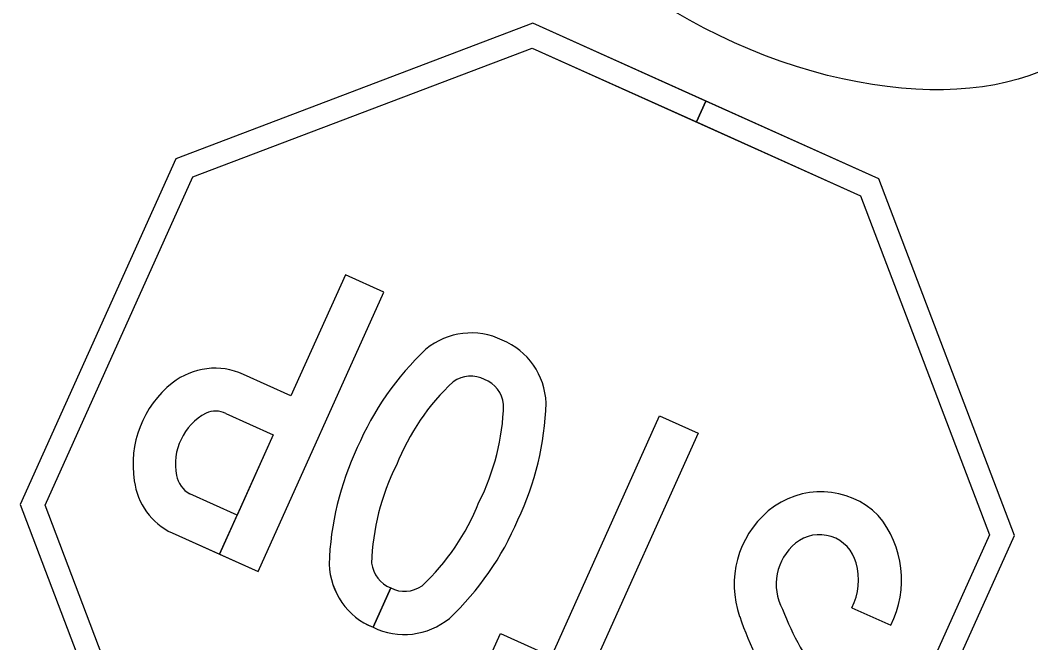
# Model space of a CAD drawing. Extents: x 2096670 to 2098561, y 684033 to 689893.
# Drawn here: x 2096737 to 2096811.7, y 685875.7 to 685921.7 of the extents above; entities that cross this region are included whole.
import ezdxf

# ---------------------------------------------------------------- set-up
doc = ezdxf.new("R2010")
doc.units = 0
for name, color, linetype in [('GSBWFILL', 7, 'Continuous'), ('GSCOLORFILL', 7, 'Continuous'), ('GSOUTLINE', 7, 'Continuous')]:
    doc.layers.add(name, color=color, linetype=linetype)

msp = doc.modelspace()

# ---------------------------------------------------------------- linework, layer by layer
at = {"layer": 'GSBWFILL'}
for p, q in [((2096764.369, 685879.761), (2096763.061, 685876.851)), ((2096763.061, 685876.851), (2096764.369, 685879.761)), ((2096798.445, 685878.295), (2096801.321, 685877.003))]:
    msp.add_line(p, q, dxfattribs=at)
for points in [[(2096787.649, 685915.763), (2096786.953, 685914.213), (2096799.093, 685908.755), (2096808.613, 685883.683), (2096797.698, 685859.406), (2096772.627, 685849.885), (2096748.347, 685860.801), (2096738.827, 685885.873), (2096749.741, 685910.15), (2096774.813, 685919.671), (2096786.953, 685914.213), (2096787.649, 685915.763), (2096774.869, 685921.509), (2096748.481, 685911.489), (2096736.988, 685885.927), (2096747.009, 685859.539), (2096772.572, 685848.047), (2096798.959, 685858.067), (2096810.451, 685883.629), (2096800.432, 685910.016)], [(2096779.089, 685873.424), (2096782.853, 685871.732), (2096781.552, 685868.839), (2096771.176, 685873.503), (2096772.477, 685876.396), (2096776.24, 685874.704), (2096784.23, 685892.476), (2096787.079, 685891.196)]]:
    msp.add_lwpolyline(points, close=True, dxfattribs=at)
for points in [[(2096751.724, 685882.249), (2096754.572, 685880.968), (2096763.863, 685901.633), (2096761.014, 685902.913), (2096756.992, 685893.968), (2096753.481, 685895.546)], [(2096752.18, 685892.653), (2096755.692, 685891.075), (2096751.724, 685882.249)], [(2096748.212, 685883.827), (2096751.722, 685882.249), (2096753.022, 685885.143), (2096749.513, 685886.72)]]:
    msp.add_lwpolyline(points, dxfattribs=at)
msp.add_ellipse((2096795.487, 685932.771), major_axis=(22.231, -10.01), ratio=0.571429, dxfattribs=at)
for centre, major_axis, start_param, end_param in [((2096770.252, 685893.291), (-2.189, -4.869), 3.106673, 4.242367), ((2096770.587, 685893.141), (-2.189, -4.869), 2.040819, 3.176513), ((2096781.362, 685881.847), (-8.81, -19.596), 4.31575, 4.732012), ((2096751.318, 685890.896), (-2.103, -4.677), 3.128753, 4.226983), ((2096780.238, 685882.728), (-6.92, -15.392), 4.311216, 4.757727), ((2096770.255, 685893.143), (-0.936, -2.081), 3.087997, 4.166497), ((2096770.474, 685893.044), (-0.936, -2.081), 2.116688, 3.195188), ((2096752.808, 685888.982), (-3.109, -6.916), 4.228611, 5.30173), ((2096751.394, 685891.145), (-0.697, -1.551), 3.082992, 3.98323), ((2096756.058, 685893.599), (-6.92, -15.392), 1.525458, 1.97197), ((2096754.653, 685893.855), (-8.81, -19.596), 1.551173, 1.967435), ((2096752.65, 685888.95), (-1.742, -3.876), 4.048017, 5.334419), ((2096781.016, 685881.078), (-8.81, -19.596), 4.692766, 5.109028), ((2096779.611, 685881.333), (-6.92, -15.392), 4.667051, 5.113562), ((2096750.41, 685888.433), (-2.092, -4.654), 5.276851, 6.259896), ((2096750.551, 685888.53), (-0.856, -1.903), 5.344449, 6.183368), ((2096796.094, 685880.723), (-2.528, -5.623), 2.786047, 4.251692), ((2096755.43, 685892.204), (-6.92, -15.392), 1.169623, 1.616135), ((2096796.68, 685880.104), (-2.881, -6.408), 4.260987, 5.485755), ((2096754.307, 685893.086), (-8.81, -19.596), 1.174158, 1.59042), ((2096794.812, 685880.289), (-3.037, -6.754), 1.526364, 2.701682), ((2096796.019, 685880.832), (-1.179, -2.623), 2.261787, 4.23006), ((2096796.726, 685880.076), (-1.608, -3.577), 4.254409, 5.632398), ((2096765.195, 685881.888), (-0.936, -2.081), 5.258281, 6.336283), ((2096794.485, 685880.303), (-1.849, -4.113), 1.524757, 2.28214), ((2096765.082, 685881.792), (-2.189, -4.869), 5.182411, 6.317893), ((2096765.414, 685881.79), (-0.936, -2.081), 6.22959, 7.30809), ((2096814.402, 685886.808), (-9.411, -20.934), 5.515137, 5.786988), ((2096765.417, 685881.642), (-2.189, -4.869), 6.248265, 7.383959), ((2096810.51, 685884.761), (-8.914, -19.827), 5.462886, 5.782242)]:
    msp.add_ellipse(centre, major_axis=major_axis, ratio=0.984614, start_param=start_param, end_param=end_param, dxfattribs=at)
at = {"layer": 'GSCOLORFILL'}
for p, q in [((2096764.369, 685879.761), (2096763.061, 685876.851)), ((2096763.061, 685876.851), (2096764.369, 685879.761)), ((2096798.445, 685878.295), (2096801.321, 685877.003))]:
    msp.add_line(p, q, dxfattribs=at)
for points in [[(2096774.869, 685921.509), (2096748.481, 685911.489), (2096736.988, 685885.927), (2096747.009, 685859.539), (2096772.572, 685848.047), (2096798.959, 685858.067), (2096810.451, 685883.629), (2096800.432, 685910.016)], [(2096774.869, 685921.509), (2096748.481, 685911.489), (2096736.988, 685885.927), (2096747.009, 685859.539), (2096772.572, 685848.047), (2096798.959, 685858.067), (2096810.451, 685883.629), (2096800.432, 685910.016)], [(2096808.613, 685883.683), (2096797.698, 685859.406), (2096772.627, 685849.885), (2096748.347, 685860.801), (2096738.827, 685885.873), (2096749.741, 685910.15), (2096774.813, 685919.671), (2096799.093, 685908.755)], [(2096779.089, 685873.424), (2096782.853, 685871.732), (2096781.552, 685868.839), (2096771.176, 685873.503), (2096772.477, 685876.396), (2096776.24, 685874.704), (2096784.23, 685892.476), (2096787.079, 685891.196)]]:
    msp.add_lwpolyline(points, close=True, dxfattribs=at)
for points in [[(2096751.724, 685882.249), (2096754.572, 685880.968), (2096763.863, 685901.633), (2096761.014, 685902.913), (2096756.992, 685893.968), (2096753.481, 685895.546)], [(2096752.18, 685892.653), (2096755.692, 685891.075), (2096751.724, 685882.249)], [(2096748.212, 685883.827), (2096751.722, 685882.249), (2096753.022, 685885.143), (2096749.513, 685886.72)]]:
    msp.add_lwpolyline(points, dxfattribs=at)
for centre, major_axis, start_param, end_param in [((2096770.252, 685893.291), (-2.189, -4.869), 3.106673, 4.242367), ((2096770.587, 685893.141), (-2.189, -4.869), 2.040819, 3.176513), ((2096781.362, 685881.847), (-8.81, -19.596), 4.31575, 4.732012), ((2096751.318, 685890.896), (-2.103, -4.677), 3.128753, 4.226983), ((2096780.238, 685882.728), (-6.92, -15.392), 4.311216, 4.757727), ((2096770.255, 685893.143), (-0.936, -2.081), 3.087997, 4.166497), ((2096770.474, 685893.044), (-0.936, -2.081), 2.116688, 3.195188), ((2096752.808, 685888.982), (-3.109, -6.916), 4.228611, 5.30173), ((2096751.394, 685891.145), (-0.697, -1.551), 3.082992, 3.98323), ((2096756.058, 685893.599), (-6.92, -15.392), 1.525458, 1.97197), ((2096754.653, 685893.855), (-8.81, -19.596), 1.551173, 1.967435), ((2096752.65, 685888.95), (-1.742, -3.876), 4.048017, 5.334419), ((2096781.016, 685881.078), (-8.81, -19.596), 4.692766, 5.109028), ((2096779.611, 685881.333), (-6.92, -15.392), 4.667051, 5.113562), ((2096750.41, 685888.433), (-2.092, -4.654), 5.276851, 6.259896), ((2096750.551, 685888.53), (-0.856, -1.903), 5.344449, 6.183368), ((2096796.094, 685880.723), (-2.528, -5.623), 2.786047, 4.251692), ((2096755.43, 685892.204), (-6.92, -15.392), 1.169623, 1.616135), ((2096796.68, 685880.104), (-2.881, -6.408), 4.260987, 5.485755), ((2096754.307, 685893.086), (-8.81, -19.596), 1.174158, 1.59042), ((2096794.812, 685880.289), (-3.037, -6.754), 1.526364, 2.701682), ((2096796.019, 685880.832), (-1.179, -2.623), 2.261787, 4.23006), ((2096796.726, 685880.076), (-1.608, -3.577), 4.254409, 5.632398), ((2096765.195, 685881.888), (-0.936, -2.081), 5.258281, 6.336283), ((2096794.485, 685880.303), (-1.849, -4.113), 1.524757, 2.28214), ((2096765.082, 685881.792), (-2.189, -4.869), 5.182411, 6.317893), ((2096765.414, 685881.79), (-0.936, -2.081), 6.22959, 7.30809), ((2096814.402, 685886.808), (-9.411, -20.934), 5.515137, 5.786988), ((2096765.417, 685881.642), (-2.189, -4.869), 6.248265, 7.383959), ((2096810.51, 685884.761), (-8.914, -19.827), 5.462886, 5.782242)]:
    msp.add_ellipse(centre, major_axis=major_axis, ratio=0.984614, start_param=start_param, end_param=end_param, dxfattribs=at)
at = {"layer": 'GSOUTLINE'}
msp.add_line((2096798.445, 685878.295), (2096801.321, 685877.003), dxfattribs=at)
for points in [[(2096774.869, 685921.509), (2096748.481, 685911.489), (2096736.988, 685885.927), (2096747.009, 685859.539), (2096772.572, 685848.047), (2096798.959, 685858.067), (2096810.451, 685883.629), (2096800.432, 685910.016)], [(2096808.613, 685883.683), (2096797.698, 685859.406), (2096772.627, 685849.885), (2096748.347, 685860.801), (2096738.827, 685885.873), (2096749.741, 685910.15), (2096774.813, 685919.671), (2096799.093, 685908.755)], [(2096779.089, 685873.424), (2096782.853, 685871.732), (2096781.552, 685868.839), (2096771.176, 685873.503), (2096772.477, 685876.396), (2096776.24, 685874.704), (2096784.23, 685892.476), (2096787.079, 685891.196)]]:
    msp.add_lwpolyline(points, close=True, dxfattribs=at)
for points in [[(2096748.212, 685883.827), (2096754.572, 685880.968), (2096763.863, 685901.633), (2096761.014, 685902.913), (2096756.992, 685893.968), (2096753.481, 685895.546)], [(2096752.18, 685892.653), (2096755.692, 685891.075), (2096753.024, 685885.142), (2096749.513, 685886.72)]]:
    msp.add_lwpolyline(points, dxfattribs=at)
for centre, major_axis, start_param, end_param in [((2096770.252, 685893.291), (-2.189, -4.869), 3.106673, 4.242367), ((2096770.587, 685893.141), (-2.189, -4.869), 2.040819, 3.176513), ((2096781.362, 685881.847), (-8.81, -19.596), 4.31575, 4.732012), ((2096751.318, 685890.896), (-2.103, -4.677), 3.128753, 4.226983), ((2096780.238, 685882.728), (-6.92, -15.392), 4.311216, 4.757727), ((2096770.255, 685893.143), (-0.936, -2.081), 3.087997, 4.166497), ((2096770.474, 685893.044), (-0.936, -2.081), 2.116688, 3.195188), ((2096752.808, 685888.982), (-3.109, -6.916), 4.228611, 5.30173), ((2096751.394, 685891.145), (-0.697, -1.551), 3.082992, 3.98323), ((2096756.058, 685893.599), (-6.92, -15.392), 1.525458, 1.97197), ((2096754.653, 685893.855), (-8.81, -19.596), 1.551173, 1.967435), ((2096752.65, 685888.95), (-1.742, -3.876), 4.048017, 5.334419), ((2096781.016, 685881.078), (-8.81, -19.596), 4.692766, 5.109028), ((2096779.611, 685881.333), (-6.92, -15.392), 4.667051, 5.113562), ((2096750.41, 685888.433), (-2.092, -4.654), 5.276851, 6.259896), ((2096750.551, 685888.53), (-0.856, -1.903), 5.344449, 6.183368), ((2096796.094, 685880.723), (-2.528, -5.623), 2.786047, 4.251692), ((2096755.43, 685892.204), (-6.92, -15.392), 1.169623, 1.616135), ((2096796.68, 685880.104), (-2.881, -6.408), 4.260987, 5.485755), ((2096754.307, 685893.086), (-8.81, -19.596), 1.174158, 1.59042), ((2096794.812, 685880.289), (-3.037, -6.754), 1.526364, 2.701682), ((2096796.019, 685880.832), (-1.179, -2.623), 2.261787, 4.23006), ((2096796.726, 685880.076), (-1.608, -3.577), 4.254409, 5.632398), ((2096765.195, 685881.888), (-0.936, -2.081), 5.258281, 6.33678), ((2096794.485, 685880.303), (-1.849, -4.113), 1.524757, 2.28214), ((2096765.082, 685881.792), (-2.189, -4.869), 5.182411, 6.318105), ((2096765.414, 685881.79), (-0.936, -2.081), 6.22959, 7.30809), ((2096814.402, 685886.808), (-9.411, -20.934), 5.515137, 5.786988), ((2096765.417, 685881.642), (-2.189, -4.869), 6.248265, 7.383959), ((2096810.51, 685884.761), (-8.914, -19.827), 5.462886, 5.782242)]:
    msp.add_ellipse(centre, major_axis=major_axis, ratio=0.984614, start_param=start_param, end_param=end_param, dxfattribs=at)

doc.saveas('drawing.dxf')
